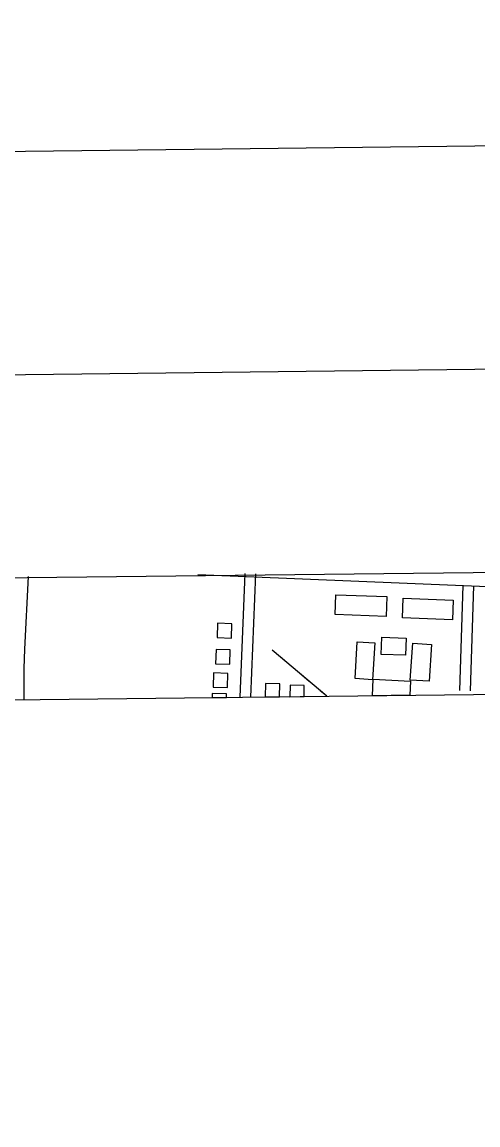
# Model space of a CAD drawing. Extents: x 3683402 to 3721514, y 487807 to 513565.
# Drawn here: x 3689467 to 3690742, y 509895 to 512982 of the extents above; entities that cross this region are included whole.
import ezdxf

# ---------------------------------------------------------------- set-up
doc = ezdxf.new("R2010")
doc.units = 0
for name, color, linetype in [('G-ANNO-NPLT', 7, 'Continuous'), ('V-ANNO-SYMB', 7, 'Continuous'), ('V-BLDG-OTLN', 7, 'Continuous'), ('V-GRID-FRAM', 7, 'Continuous'), ('V-ROAD-CNTR', 7, 'Continuous'), ('V-UTIL-LINE', 7, 'Continuous')]:
    doc.layers.add(name, color=color, linetype=linetype)

msp = doc.modelspace()

# ---------------------------------------------------------------- linework, layer by layer
at = {"layer": 'G-ANNO-NPLT'}
msp.add_lwpolyline([(3684266.3, 488390.6), (3720930.5, 488816.8), (3720649.6, 512981.8), (3683985.4, 512555.6)], close=True, dxfattribs=at)
at = {"layer": 'V-ANNO-SYMB'}
msp.add_lwpolyline([(3687009, 489047.6), (3720089.9, 489432.1), (3719823.5, 512347.2), (3686742.6, 511962.6), (3687009, 489047.6)], dxfattribs=at)
msp.add_lwpolyline([(3687900.3, 511066.8), (3696792.8, 511170.1), (3696858.2, 505541.9), (3687965.7, 505438.5)], close=True, dxfattribs=at)
at = {"layer": 'V-BLDG-OTLN'}
for p, q in [((3690447.3, 511096.4), (3690449.6, 511142.5)), ((3690449.6, 511142.5), (3690554, 511137.2)), ((3690147.9, 511130.6), (3690146.9, 511092.9)), ((3690187.9, 511129.6), (3690147.9, 511130.6)), ((3690186.9, 511093.4), (3690187.9, 511129.6)), ((3690216.6, 511125.8), (3690215.8, 511093.7)), ((3690256.6, 511124.7), (3690216.6, 511125.8)), ((3690255.8, 511094.2), (3690256.6, 511124.7)), ((3690554, 511137.2), (3690552, 511097.6)), ((3689999.3, 511102.8), (3689998.9, 511091.2)), ((3689998.9, 511091.2), (3690038.9, 511091.6)), ((3690039.3, 511101.3), (3689999.3, 511102.8)), ((3690038.9, 511091.6), (3690039.3, 511101.3)), ((3690146.9, 511092.9), (3690186.9, 511093.4)), ((3690215.8, 511093.7), (3690255.8, 511094.2)), ((3690552, 511097.6), (3690447.3, 511096.4))]:
    msp.add_line(p, q, dxfattribs=at)
for points in [[(3690485.4, 511318.2), (3690343, 511323.5), (3690345, 511379), (3690487.5, 511373.7)], [(3690533.1, 511369), (3690673.3, 511363.5), (3690671.2, 511308.9), (3690531, 511314.4)], [(3690052.7, 511257.5), (3690054.2, 511297.5), (3690014.2, 511299), (3690012.7, 511259)], [(3690398.6, 511144.3), (3690404.9, 511247.2), (3690453.8, 511244.2), (3690447.5, 511141.3)], [(3690539.7, 511209.5), (3690471.7, 511212.1), (3690473.6, 511260.6), (3690541.6, 511257.9)], [(3690552.9, 511140.2), (3690559.7, 511243.6), (3690612.3, 511240.2), (3690605.5, 511136.8)], [(3690048, 511184.5), (3690049.6, 511224.5), (3690009.6, 511226), (3690008.1, 511186)], [(3690041.4, 511119), (3690042.9, 511158.9), (3690003, 511160.5), (3690001.5, 511120.5)]]:
    msp.add_lwpolyline(points, close=True, dxfattribs=at)
at = {"layer": 'V-GRID-FRAM'}
msp.add_lwpolyline([(3687448, 511403.5), (3719130.8, 511772.1), (3719350.3, 493590.7), (3687651.7, 493221.8), (3687448, 511403.5)], dxfattribs=at)
at = {"layer": 'V-ROAD-CNTR'}
for points in [[(3689473.2, 511085.1), (3689473, 511102.3), (3689473, 511133), (3689473, 511172.8), (3689475.1, 511226.5), (3689484.8, 511430.5)], [(3689958.4, 511436), (3691422.3, 511374.7), (3691483.2, 511372.1), (3691540.1, 511371.1)], [(3690077.4, 511092.1), (3690091.4, 511438.3)], [(3690107.4, 511092.4), (3690121.3, 511437.1)], [(3690700, 511404.8), (3690690.4, 511110.8)], [(3690730, 511403.8), (3690720.4, 511109.8)]]:
    msp.add_lwpolyline(points, dxfattribs=at)
at = {"layer": 'V-UTIL-LINE'}
for points in [[(3690319.5, 511094.9), (3690166.6, 511224)], [(3690213.9, 511184.1), (3690188, 511206)], [(3690270.5, 511136.3), (3690244.5, 511158.3)], [(3690319.5, 511094.9), (3690301, 511110.5)]]:
    msp.add_lwpolyline(points, dxfattribs=at)

doc.saveas('drawing.dxf')
